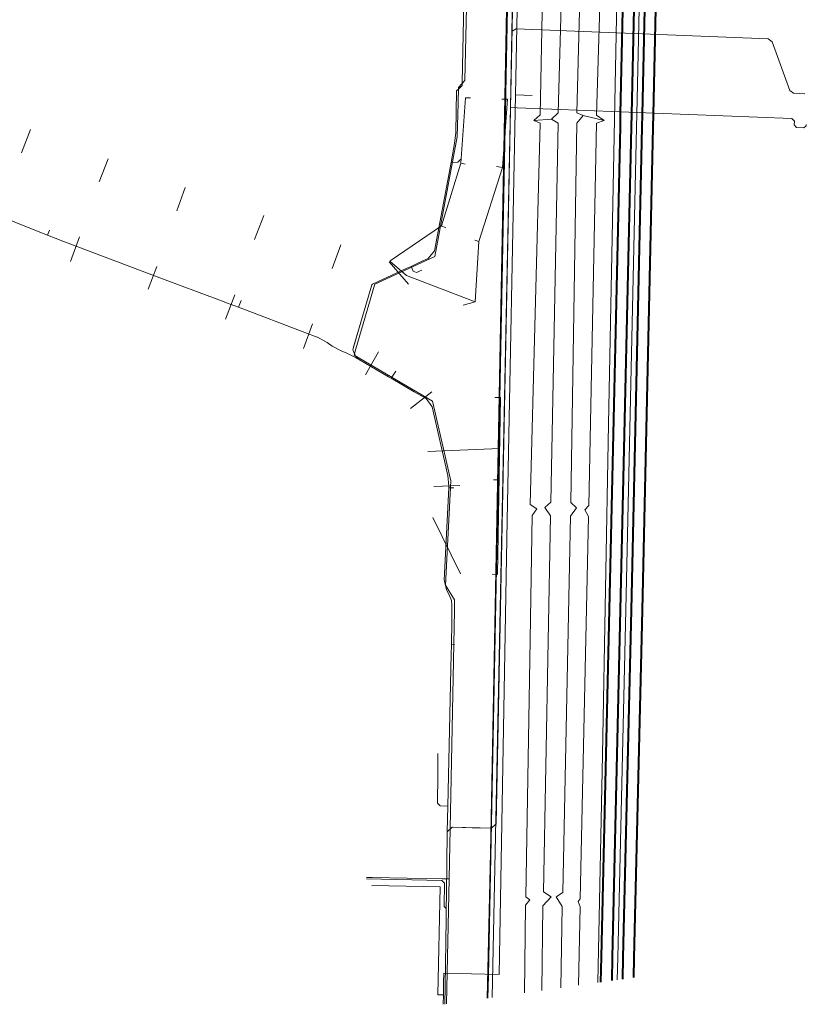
# Model space of a CAD drawing. Header units: metres. Extents: x 124576 to 133557, y 395865 to 402386.
# Tile 398 of 447: x 132770 to 132912, y 400530 to 400708. Entities that reach past the tile are written whole.
import ezdxf

# ---------------------------------------------------------------- set-up
doc = ezdxf.new("R2010")
doc.units = ezdxf.units.M
doc.header["$MEASUREMENT"] = 0
for name, color, linetype, lineweight, true_color in [('LG_AanduidingEisVoorzorgsmaatregel', 7, 'Continuous', 40, 0xf7284a), ('LG_Datatransport', 3, 'Continuous', 13, 0x00ff00), ('LG_Gas_Lage_Druk_Enexis_Netbeheer_BV', 7, 'Continuous', 13, 0xffdc7d), ('LG_Laag_Spanning_Enexis_Netbeheer_BV', 7, 'Continuous', 13, 0x960000), ('LG_Midden_Spanning_Enexis_Netbeheer_BV', 7, 'Continuous', 13, 0xd20000), ('LG_Riool_Vrij_Verval_Gemeente_Tilburg_Ruimtelijke_Uitvoering', 7, 'Continuous', 13, 0xca00a0), ('LG_unet-4_Brabant_Water', 5, 'Continuous', 13, 0x0000ff)]:
    doc.layers.add(name, color=color, linetype=linetype, lineweight=lineweight, true_color=true_color)

msp = doc.modelspace()

# ---------------------------------------------------------------- linework, layer by layer
at = {"layer": 'LG_AanduidingEisVoorzorgsmaatregel', "flags": 128}
for points in [[(132886.13, 400911), (132884.16, 400843.57), (132880.76, 400690.72), (132880.71, 400688.38), (132878.76, 400600.98), (132877.3, 400538.06), (132877.2, 400533.82)], [(132879.2, 400534.1), (132879.3, 400538.02), (132880.76, 400600.93), (132882.71, 400688.34), (132882.76, 400690.68), (132886.16, 400843.52), (132888.13, 400911)], [(132882.16, 400843.61), (132878.76, 400690.77), (132878.71, 400688.43), (132876.76, 400601.02), (132875.3, 400538.11), (132875.19, 400533.54)], [(132881.22, 400534.38), (132881.3, 400537.97), (132882.76, 400600.88), (132882.76, 400600.89), (132884.71, 400688.3), (132884.76, 400690.63), (132888.16, 400843.47)]]:
    msp.add_lwpolyline(points, dxfattribs=at)
at = {"layer": 'LG_Datatransport', "flags": 128}
for points in [[(132861.07, 400859.23), (132861.52, 400853.7), (132861.15, 400835.32), (132860.31, 400794.08), (132859.56, 400777.14), (132859.05, 400750), (132858.31, 400709.93), (132854.89, 400534.72), (132854.79, 400530.67)], [(132854.66, 400530.66), (132855.26, 400556.96), (132858.15, 400709.81), (132858.29, 400714.5), (132858.37, 400721.04), (132858.95, 400748.95)]]:
    msp.add_lwpolyline(points, dxfattribs=at)
at = {"layer": 'LG_Gas_Lage_Druk_Enexis_Netbeheer_BV'}
msp.add_line((132834.26, 400659.75), (132830.87, 400648.24), dxfattribs=at)
at = {"layer": 'LG_Gas_Lage_Druk_Enexis_Netbeheer_BV', "flags": 128}
for points in [[(132850.62, 400696.86), (132850.85, 400707.3), (132852.79, 400799.74), (132853.61, 400862.88)], [(132850.62, 400696.86), (132850.62, 400696.84), (132849.43, 400695.56), (132849.37, 400692.72), (132849.24, 400686.63), (132845.18, 400664.95), (132834.31, 400659.95), (132834.26, 400659.75), (132830.87, 400648.24), (132830.53, 400647.09), (132844.77, 400638.78), (132848.08, 400624.33), (132847.1, 400605.44), (132848.75, 400602.79)], [(132847.3, 400529.62), (132847.75, 400552.23), (132848.72, 400600.84), (132848.75, 400602.79)], [(132846.48, 400552.25), (132833.82, 400552.51), (132832.82, 400552.53)], [(132847.75, 400552.23), (132846.56, 400552.25), (132846.48, 400552.25)]]:
    msp.add_lwpolyline(points, dxfattribs=at)
at = {"layer": 'LG_Laag_Spanning_Enexis_Netbeheer_BV'}
for p, q in [((132775.02, 400668.83), (132775.35, 400669.7)), ((132840.87, 400663.16), (132841.23, 400662.29)), ((132809.63, 400655.76), (132810.08, 400656.96)), ((132837.29, 400642.89), (132838.11, 400644.17)), ((132847.71, 400623.04), (132848.6, 400623.03)), ((132848.17, 400594.73), (132848.76, 400594.72)), ((132845.73, 400571.08), (132845.73, 400574.97)), ((132848.38, 400561.59), (132855.46, 400561.43)), ((132848.38, 400561.59), (132855.46, 400561.43)), ((132847.41, 400560.76), (132847.26, 400549.35)), ((132847.41, 400560.76), (132847.26, 400549.35)), ((132847.2, 400544.95), (132847.05, 400532.77))]:
    msp.add_line(p, q, dxfattribs=at)
at = {"layer": 'LG_Laag_Spanning_Enexis_Netbeheer_BV', "flags": 128}
for points in [[(132862.8, 400871.74), (132862.47, 400857.43), (132861.06, 400795.96), (132860.14, 400755.44), (132859.14, 400705.68), (132858.86, 400691.9), (132858.86, 400691.5), (132856.27, 400562.21), (132855.46, 400561.43), (132848.38, 400561.59), (132848.28, 400561.59), (132847.41, 400560.76), (132847.26, 400549.35), (132847.23, 400546.86), (132847.2, 400544.95)], [(132850.14, 400696.5), (132850.43, 400710.81), (132851.03, 400739.61), (132851.53, 400764.05), (132851.62, 400768.12), (132852.21, 400796.67), (132852.8, 400825.53), (132853.2, 400845.01), (132853.22, 400847.01), (132853.19, 400849.69)], [(132858.86, 400691.9), (132859.14, 400705.68), (132860.14, 400755.44), (132861.06, 400795.96)], [(132858.86, 400691.9), (132859.14, 400705.68), (132860.14, 400755.44), (132861.06, 400795.96)], [(132831.64, 400646.17), (132830.91, 400646.63), (132830.32, 400648.07), (132830.39, 400648.31), (132830.39, 400648.33), (132833.77, 400659.82), (132833.77, 400659.84), (132833.88, 400659.96), (132839.97, 400662.75), (132840.87, 400663.16), (132842.2, 400663.77), (132843.99, 400664.59), (132845.08, 400665.99), (132848.1, 400681.99), (132848.75, 400685.42), (132848.96, 400687.41), (132849.11, 400694.92), (132849.62, 400695.41), (132850.13, 400695.9), (132850.14, 400696.5), (132850.43, 400710.81)], [(132859.14, 400705.68), (132859.16, 400705.73), (132859.89, 400706.15), (132905.57, 400704.33), (132906.24, 400703.84), (132909.47, 400694.99), (132910.14, 400694.5), (132912.18, 400694.42)], [(132833.77, 400659.82), (132833.77, 400659.84), (132833.88, 400659.96), (132839.97, 400662.75), (132840.87, 400663.16), (132842.2, 400663.77), (132843.99, 400664.59), (132845.08, 400665.99), (132848.1, 400681.99), (132848.75, 400685.42), (132848.96, 400687.41), (132849.11, 400694.92), (132849.62, 400695.41), (132850.13, 400695.9), (132850.14, 400696.5)], [(132855.46, 400561.43), (132856.27, 400562.21), (132858.86, 400691.5), (132858.86, 400691.9)], [(132855.46, 400561.43), (132856.27, 400562.21), (132858.86, 400691.5), (132858.86, 400691.9)], [(132912.45, 400688.83), (132912.44, 400688.63), (132912.02, 400688.24), (132910.7, 400688.29), (132910.26, 400688.77), (132910.29, 400689.43), (132909.82, 400689.93), (132860.07, 400691.85), (132858.86, 400691.9)], [(132912.45, 400688.83), (132912.44, 400688.63), (132912.02, 400688.24), (132910.7, 400688.29), (132910.26, 400688.77), (132910.29, 400689.43), (132909.82, 400689.93), (132860.07, 400691.85), (132858.86, 400691.9)], [(132848.1, 400681.99), (132849.31, 400682), (132849.81, 400682.5), (132849.81, 400682.6)], [(132831.64, 400646.17), (132830.9, 400646.6), (132829.11, 400647.48), (132828.32, 400647.79), (132826.57, 400648.73), (132825.67, 400649.37), (132823.92, 400650.31), (132823.84, 400650.34), (132821.6, 400651.21), (132809.63, 400655.76), (132808.79, 400656.07), (132807.61, 400656.52), (132806.55, 400656.92), (132794.9, 400661.29), (132777.78, 400667.72), (132775.02, 400668.83), (132773.95, 400669.26), (132742.87, 400681.68), (132742.42, 400681.85)], [(132831.64, 400646.17), (132830.9, 400646.6), (132829.11, 400647.48), (132828.32, 400647.79), (132826.57, 400648.73), (132825.67, 400649.37), (132823.92, 400650.31), (132823.84, 400650.34), (132821.6, 400651.21), (132809.63, 400655.76), (132808.79, 400656.07), (132807.61, 400656.52), (132806.55, 400656.92), (132794.9, 400661.29), (132777.78, 400667.72), (132775.02, 400668.83), (132773.95, 400669.26), (132742.87, 400681.68), (132742.42, 400681.85)], [(132841.23, 400662.29), (132841.87, 400662.04), (132842.79, 400662.47)], [(132833.77, 400659.82), (132832.08, 400654.08), (132830.39, 400648.31)], [(132833.77, 400659.82), (132832.08, 400654.08), (132830.39, 400648.31)], [(132830.39, 400648.31), (132830.39, 400648.33), (132833.77, 400659.82)], [(132831.64, 400646.17), (132830.91, 400646.63), (132830.32, 400648.07), (132830.39, 400648.31)], [(132831.64, 400646.17), (132836.77, 400643.18), (132837.29, 400642.89), (132841.45, 400640.46), (132843.6, 400639.21), (132844.69, 400637.73), (132847.55, 400625.31), (132847.73, 400623.34), (132847.71, 400623.04), (132846.91, 400607.56), (132846.9, 400607.4), (132846.85, 400606.44), (132847.28, 400604.57), (132847.77, 400603.69), (132848.16, 400602.66), (132848.24, 400601.81), (132848.22, 400597.72), (132848.19, 400595.72), (132848.17, 400594.73), (132848.16, 400594.45), (132848.13, 400593.03), (132847.51, 400565.44), (132847.41, 400560.76), (132847.26, 400549.35), (132847.23, 400546.86), (132847.2, 400544.95), (132847.05, 400532.77)], [(132847.41, 400560.76), (132847.51, 400565.44), (132848.13, 400593.03), (132848.16, 400594.45), (132848.17, 400594.73), (132848.19, 400595.72), (132848.22, 400597.72), (132848.24, 400601.81), (132848.16, 400602.66), (132847.77, 400603.69), (132847.28, 400604.57), (132846.85, 400606.44), (132846.9, 400607.4), (132846.91, 400607.56), (132847.71, 400623.04), (132847.73, 400623.34), (132847.55, 400625.31), (132844.69, 400637.73), (132843.6, 400639.21), (132841.45, 400640.46), (132837.29, 400642.89), (132836.77, 400643.18), (132831.64, 400646.17)], [(132847.51, 400565.44), (132846.12, 400565.46), (132845.63, 400565.97), (132845.73, 400571.08)], [(132848.38, 400561.59), (132848.28, 400561.59), (132847.41, 400560.76)], [(132848.38, 400561.59), (132848.28, 400561.59), (132847.41, 400560.76)], [(132848.38, 400561.59), (132851.92, 400561.51), (132853.35, 400561.48), (132855.46, 400561.43)], [(132848.38, 400561.59), (132851.92, 400561.51), (132853.35, 400561.48), (132855.46, 400561.43)], [(132847.23, 400546.86), (132846.84, 400547.26), (132846.93, 400551.46), (132846.44, 400551.97), (132832.82, 400552.28)], [(132847.26, 400549.35), (132847.23, 400546.86), (132847.2, 400544.95)], [(132847.26, 400549.35), (132847.23, 400546.86), (132847.2, 400544.95)], [(132847.2, 400544.95), (132847.05, 400532.77), (132847, 400529.58)], [(132847.2, 400544.95), (132847.05, 400532.77), (132847, 400529.58)], [(132847.05, 400532.77), (132847, 400529.58)], [(132847.05, 400532.77), (132847, 400529.58)]]:
    msp.add_lwpolyline(points, dxfattribs=at)
at = {"layer": 'LG_Midden_Spanning_Enexis_Netbeheer_BV'}
msp.add_line((132858.81, 400689.3), (132858.98, 400697.29), dxfattribs=at)
msp.add_line((132858.81, 400689.3), (132858.98, 400697.29), dxfattribs=at)
at = {"layer": 'LG_Midden_Spanning_Enexis_Netbeheer_BV', "flags": 128}
for points in [[(132863.4, 400903.67), (132863.35, 400901.69), (132862.68, 400877.67), (132862.51, 400869.91), (132859.94, 400750), (132859.94, 400745.97), (132858.98, 400697.29)], [(132858.98, 400697.29), (132859.94, 400745.97), (132859.94, 400750), (132862.51, 400869.91)], [(132855.58, 400530.79), (132858.81, 400689.3)], [(132855.58, 400530.79), (132858.81, 400689.3)]]:
    msp.add_lwpolyline(points, dxfattribs=at)
at = {"layer": 'LG_Riool_Vrij_Verval_Gemeente_Tilburg_Ruimtelijke_Uitvoering'}
for p, q in [((132850.7, 400693.68), (132851.6, 400693.68)), ((132858.32, 400693.42), (132857.3, 400693.42)), ((132863.13, 400689.6), (132866.32, 400689.82)), ((132872.06, 400690.47), (132875.85, 400689.56)), ((132771.92, 400687.94), (132770.29, 400683.7)), ((132785.99, 400682.64), (132784.37, 400678.49)), ((132849.87, 400681.83), (132850.67, 400681.66)), ((132857.43, 400681.06), (132856.36, 400681.26)), ((132799.98, 400677.47), (132798.44, 400673.24)), ((132814.2, 400672.35), (132812.49, 400668.01)), ((132846.38, 400670.52), (132847.17, 400670.16)), ((132779.21, 400664.03), (132780.84, 400668.48)), ((132828.16, 400667.03), (132826.56, 400662.79)), ((132853.11, 400667.66), (132852.4, 400667.91)), ((132793.28, 400659.03), (132794.8, 400663.11)), ((132836.9, 400664), (132840.41, 400659.92)), ((132807.23, 400653.62), (132808.92, 400658.01)), ((132852.48, 400656.73), (132850.32, 400656.14)), ((132821.39, 400648.31), (132823.03, 400652.76)), ((132832.62, 400643.51), (132834.97, 400647.69)), ((132840.76, 400637.41), (132844.61, 400640.47)), ((132857.08, 400639.4), (132856.02, 400639.4)), ((132856.53, 400607.37), (132857.08, 400639.4)), ((132843.88, 400629.66), (132856.94, 400630.18)), ((132845.01, 400623.31), (132849.72, 400623.48)), ((132856.84, 400624.48), (132855.8, 400624.5)), ((132849.8, 400607.49), (132844.78, 400617.67)), ((132856.53, 400607.37), (132855.53, 400607.4))]:
    msp.add_line(p, q, dxfattribs=at)
at = {"layer": 'LG_Riool_Vrij_Verval_Gemeente_Tilburg_Ruimtelijke_Uitvoering', "flags": 128}
for points in [[(132863.13, 400689.6), (132864.23, 400690.59), (132865.6, 400758.62), (132866.67, 400759.32)], [(132866.32, 400689.82), (132867.51, 400690.98), (132869.38, 400758.03), (132868.15, 400759.06)], [(132872.06, 400690.47), (132870.88, 400690.97), (132872.64, 400757.95), (132873.91, 400758.92)], [(132875.85, 400689.56), (132874.46, 400690.56), (132876.52, 400757.85), (132875.48, 400758.6)], [(132850.7, 400693.68), (132849.87, 400681.83), (132846.38, 400670.52), (132837.05, 400664.19)], [(132858.32, 400693.42), (132857.43, 400681.06), (132853.11, 400667.66), (132852.48, 400656.73)], [(132863.64, 400619.27), (132862.41, 400620.02), (132864.23, 400689.09), (132863.13, 400689.6)], [(132865.09, 400619.51), (132866.17, 400620.49), (132867.51, 400689.08), (132866.32, 400689.82)], [(132870.85, 400619.41), (132869.78, 400620.43), (132870.88, 400689.07), (132872.06, 400690.47)], [(132872.33, 400619.1), (132873.07, 400619.88), (132874.45, 400689.06), (132875.85, 400689.56)], [(132852.48, 400656.73), (132840.06, 400661.51), (132837.01, 400664.12)], [(132862.38, 400548.48), (132861.65, 400549.01), (132862.35, 400591.9), (132862.82, 400618.04), (132863.64, 400619.27)], [(132866.25, 400548.99), (132864.84, 400549.89), (132866.13, 400617.99), (132865.09, 400619.51)], [(132867.15, 400548.97), (132868.33, 400549.77), (132869.74, 400617.93), (132870.85, 400619.41)], [(132871.13, 400548.17), (132871.52, 400548.66), (132873.03, 400617.88), (132872.33, 400619.1)], [(132864.57, 400532.05), (132864.75, 400547.4), (132866.25, 400548.99)], [(132867.97, 400532.52), (132868.25, 400547.27), (132867.15, 400548.97)], [(132861.39, 400531.6), (132861.6, 400547.51), (132862.38, 400548.48)], [(132871.21, 400532.98), (132871.47, 400547.16), (132871.13, 400548.17)]]:
    msp.add_lwpolyline(points, dxfattribs=at)
at = {"layer": 'LG_unet-4_Brabant_Water'}
for p, q in [((132862.77, 400694.11), (132859.77, 400694.22)), ((132846.73, 400532.06), (132846.75, 400533.56))]:
    msp.add_line(p, q, dxfattribs=at)
at = {"layer": 'LG_unet-4_Brabant_Water', "flags": 128}
for points in [[(132874.72, 400533.47), (132875.54, 400574.69), (132876.61, 400634.56), (132878.78, 400745.09), (132880.02, 400807.82), (132881.37, 400872.34), (132881.73, 400902.43), (132882.07, 400911)], [(132878.2, 400533.96), (132878.3, 400538.04), (132879.76, 400600.95), (132881.71, 400688.36), (132881.76, 400690.7), (132885.16, 400843.54), (132887.13, 400911)], [(132846.75, 400533.56), (132846.78, 400535.16), (132856.81, 400534.93), (132858.3, 400617.23), (132859.77, 400694.22), (132859.83, 400697.22), (132861.31, 400772.2), (132861.72, 400797.59), (132862.79, 400864.19), (132862.9, 400869.19), (132863.54, 400903.02), (132863.4, 400904.74), (132863.34, 400905.55), (132862.74, 400908)], [(132833.78, 400551.08), (132846.13, 400550.81), (132845.69, 400531.28), (132846.72, 400531.26)], [(132846.73, 400532.06), (132846.72, 400531.26), (132846.69, 400529.54)]]:
    msp.add_lwpolyline(points, dxfattribs=at)

doc.saveas('drawing.dxf')
